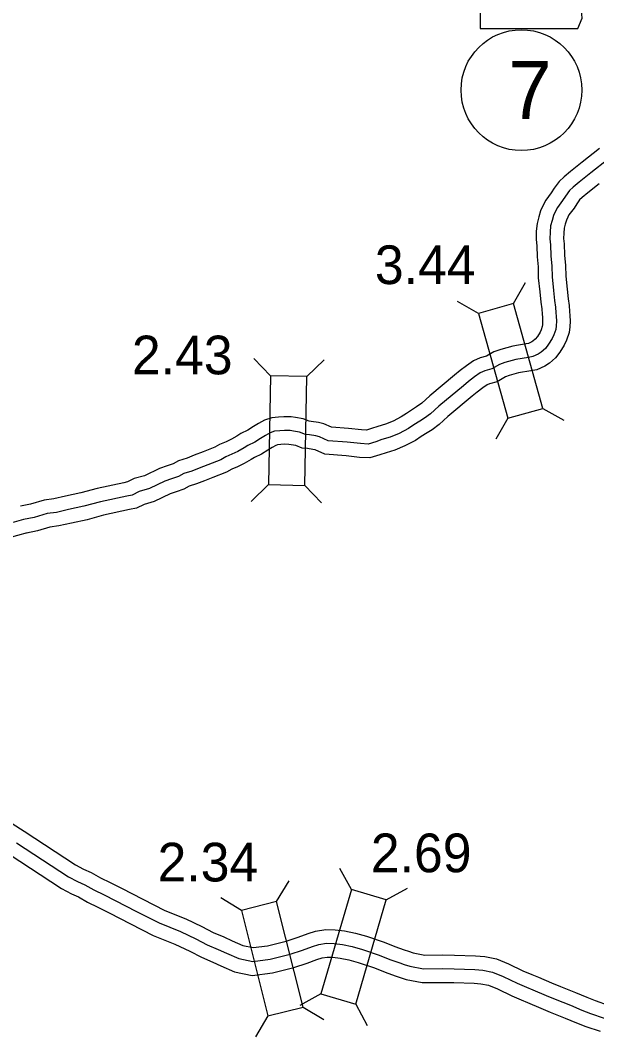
# Model space of a CAD drawing. Extents: x -83719 to 153526, y -11835 to 11446.
# Drawn here: x -4313.9 to -4104.1, y -3363.1 to -2993.1 of the extents above; entities that cross this region are included whole.
import ezdxf

# ---------------------------------------------------------------- set-up
doc = ezdxf.new("R2010")
doc.units = 0
for name, color, linetype in [('Level 10', 7, 'Continuous'), ('Level 15', 7, 'Continuous'), ('Level 20', 7, 'Continuous'), ('Level 21', 7, 'Continuous'), ('Level 27', 7, 'Continuous'), ('Level 58', 7, 'Continuous'), ('Level 59', 7, 'Continuous')]:
    doc.layers.add(name, color=color, linetype=linetype)

msp = doc.modelspace()

# ---------------------------------------------------------------- linework, layer by layer
at = {"layer": 'Level 10'}
for points in [[(-4103, -3039.8), (-4109.33, -3044.75), (-4113.63, -3048.18), (-4115.92, -3050.06), (-4117.76, -3051.77), (-4119.6, -3054.27), (-4120.61, -3055.91), (-4122.59, -3058.57), (-4123.57, -3060.37), (-4124.51, -3062.49), (-4125.13, -3064.66), (-4125.75, -3067.06), (-4126.05, -3069.89), (-4126.13, -3072.95), (-4125.85, -3075.26), (-4125.74, -3079.19), (-4125.39, -3082.9), (-4125.31, -3086.84), (-4124.76, -3091.97), (-4124.44, -3095.66), (-4124.07, -3098.17), (-4123.89, -3100.12), (-4123.79, -3101.16), (-4123.74, -3102.58), (-4123.81, -3103.91), (-4123.88, -3104.52), (-4124.29, -3105.76), (-4124.69, -3106.61), (-4125.66, -3108.17), (-4126.43, -3109.14), (-4127.27, -3109.92), (-4127.71, -3110.19), (-4128.88, -3110.73), (-4129.73, -3110.89), (-4134.64, -3111.69), (-4138.94, -3112.89), (-4141.57, -3113.8), (-4144.15, -3115.35), (-4146.43, -3115.92), (-4148.95, -3117.07), (-4151.47, -3118.87), (-4153.79, -3120.61), (-4155.8, -3122.29), (-4164.85, -3129.83), (-4167.7, -3132.5), (-4169.62, -3133.84), (-4171.11, -3134.82), (-4173.35, -3136.2), (-4175.2, -3137.43), (-4178.17, -3138.99), (-4180.91, -3140.17), (-4183.75, -3140.98), (-4186.03, -3141.75), (-4187.91, -3142.32), (-4189.68, -3142.24), (-4194.41, -3141.74), (-4200.58, -3141.25), (-4203.36, -3140.04), (-4205.35, -3139.53), (-4208, -3139.1), (-4208.81, -3139.01), (-4210.96, -3138.15), (-4213.76, -3137.73), (-4215.25, -3137.49), (-4217.92, -3137.44), (-4219.88, -3137.58), (-4222.36, -3137.79), (-4225, -3138.69), (-4227.21, -3139.94), (-4229.02, -3141.02), (-4231.03, -3142.27), (-4233.58, -3143.52), (-4235.04, -3144.46), (-4237.07, -3145.63), (-4239.02, -3146.54), (-4241.37, -3147.58), (-4243.09, -3148.55), (-4247.41, -3150.22), (-4250.57, -3151.46), (-4253.19, -3152.48), (-4256.31, -3153.5), (-4258.27, -3154.53), (-4260.46, -3155.25), (-4263.26, -3156.26), (-4268.72, -3158.89), (-4272.49, -3159.95), (-4274.9, -3161.17), (-4276.21, -3161.43), (-4285.97, -3163.56), (-4291.94, -3165.17), (-4297.47, -3166.36), (-4301.67, -3167.33), (-4305.21, -3167.76), (-4310.17, -3169.21), (-4313.81, -3169.99)], [(-4103.13, -3052.6), (-4107.34, -3055.96), (-4109.34, -3057.6), (-4110.27, -3058.46), (-4111.31, -3059.87), (-4112.32, -3061.52), (-4114.15, -3063.98), (-4114.6, -3064.8), (-4115.09, -3065.91), (-4115.48, -3067.29), (-4115.88, -3068.83), (-4116.06, -3070.55), (-4116.11, -3072.49), (-4115.87, -3074.51), (-4115.75, -3078.58), (-4115.4, -3082.33), (-4115.32, -3086.2), (-4114.81, -3091), (-4114.5, -3094.5), (-4114.14, -3096.98), (-4113.93, -3099.17), (-4113.8, -3100.53), (-4113.74, -3102.65), (-4113.83, -3104.72), (-4114.06, -3106.71), (-4115, -3109.5), (-4115.89, -3111.4), (-4117.47, -3113.94), (-4119.06, -3115.94), (-4121.19, -3117.93), (-4123, -3119.02), (-4125.8, -3120.33), (-4128.01, -3120.74), (-4132.49, -3121.47), (-4135.95, -3122.44), (-4137.31, -3122.91), (-4140.29, -3124.7), (-4143.12, -3125.4), (-4143.91, -3125.76), (-4145.56, -3126.94), (-4147.59, -3128.46), (-4149.4, -3129.97), (-4158.23, -3137.33), (-4161.38, -3140.28), (-4164.02, -3142.13), (-4165.76, -3143.27), (-4167.95, -3144.61), (-4170.08, -3146.03), (-4173.86, -3148.03), (-4177.55, -3149.6), (-4180.76, -3150.53), (-4182.99, -3151.28), (-4186.68, -3152.39), (-4190.45, -3152.21), (-4195.33, -3151.7), (-4203.04, -3151.09), (-4206.63, -3149.52), (-4207.38, -3149.33), (-4209.34, -3149.02), (-4211.27, -3148.81), (-4213.61, -3147.86), (-4215.29, -3147.61), (-4216.13, -3147.47), (-4217.66, -3147.45), (-4219.1, -3147.55), (-4220.28, -3147.65), (-4220.89, -3147.86), (-4222.19, -3148.59), (-4223.82, -3149.56), (-4226.17, -3151.03), (-4228.66, -3152.25), (-4229.84, -3153.01), (-4232.44, -3154.5), (-4234.87, -3155.64), (-4236.89, -3156.53), (-4238.81, -3157.61), (-4243.78, -3159.53), (-4246.92, -3160.77), (-4249.81, -3161.89), (-4252.4, -3162.74), (-4254.35, -3163.77), (-4257.2, -3164.71), (-4259.38, -3165.5), (-4265.17, -3168.28), (-4268.85, -3169.32), (-4271.6, -3170.7), (-4274.15, -3171.22), (-4283.6, -3173.28), (-4289.59, -3174.89), (-4295.29, -3176.12), (-4299.94, -3177.19), (-4303.19, -3177.58), (-4307.72, -3178.91), (-4311.72, -3179.77)], [(-4311.48, -3179.71), (-4314.92, -3180.63), (-4316.29, -3180.98), (-4318.82, -3181.96), (-4321.28, -3183.09), (-4323.75, -3184.04), (-4325.6, -3184.94), (-4328.37, -3185.88), (-4330.06, -3186.89), (-4332.96, -3187.72), (-4335.94, -3188.18), (-4338.84, -3188.26), (-4342.9, -3187.57), (-4347.09, -3186.33)]]:
    msp.add_lwpolyline(points, dxfattribs=at)
at = {"layer": 'Level 15'}
for points in [[(-4316.96, -3285.45), (-4312.54, -3288.31), (-4293.89, -3300.54), (-4290.97, -3302.05), (-4288.12, -3303.31), (-4284.78, -3305.28), (-4281.25, -3306.99), (-4277.11, -3309.07), (-4269.31, -3313.07), (-4261.36, -3317.1), (-4253.64, -3320.22), (-4247.8, -3323.02), (-4243.75, -3325.11), (-4239.83, -3326.75), (-4236.77, -3328.16), (-4232.88, -3329.87), (-4229.1, -3330.64), (-4223.89, -3329.99), (-4217.1, -3328.29), (-4212.81, -3326.84), (-4209.18, -3325.55), (-4206.43, -3324.65), (-4202.67, -3324.03), (-4199.29, -3324.23), (-4195.93, -3324.6), (-4191.92, -3325.37), (-4187.89, -3326.55), (-4181.48, -3328.69), (-4177.61, -3330.28), (-4174.16, -3331.45), (-4172.56, -3332.01), (-4170.9, -3332.52), (-4166.62, -3333.4), (-4160.05, -3333.32), (-4155.82, -3333.4), (-4148.2, -3333.67), (-4144.85, -3333.86), (-4140.59, -3334.79), (-4136.12, -3336.56), (-4130.92, -3339.07), (-4127.63, -3340.43), (-4125.27, -3341.45), (-4120.51, -3343.53), (-4117.27, -3344.83), (-4111.75, -3347.03), (-4107.59, -3348.75), (-4104.59, -3349.95), (-4099.83, -3351.58)], [(-4318, -3296.69), (-4298.93, -3309.19), (-4295.28, -3311.08), (-4292.7, -3312.22), (-4289.52, -3314.1), (-4285.67, -3315.96), (-4281.63, -3317.98), (-4273.86, -3321.98), (-4265.5, -3326.22), (-4257.68, -3329.37), (-4252.25, -3331.97), (-4247.98, -3334.18), (-4243.86, -3335.9), (-4240.88, -3337.28), (-4235.92, -3339.46), (-4229.48, -3340.76), (-4222.05, -3339.84), (-4214.28, -3337.89), (-4209.54, -3336.29), (-4205.95, -3335.02), (-4204.04, -3334.39), (-4202.15, -3334.08), (-4200.13, -3334.2), (-4197.41, -3334.49), (-4194.27, -3335.1), (-4190.88, -3336.09), (-4184.97, -3338.06), (-4181.13, -3339.64), (-4177.41, -3340.91), (-4175.67, -3341.52), (-4173.38, -3342.22), (-4167.57, -3343.41), (-4160.08, -3343.32), (-4156.1, -3343.4), (-4148.66, -3343.66), (-4146.2, -3343.8), (-4143.51, -3344.39), (-4140.14, -3345.72), (-4135.01, -3348.21), (-4131.53, -3349.64), (-4129.26, -3350.62), (-4124.37, -3352.76), (-4120.98, -3354.11), (-4115.51, -3356.3), (-4111.36, -3358.01), (-4108.06, -3359.33), (-4102.84, -3361.12)]]:
    msp.add_lwpolyline(points, dxfattribs=at)
at = {"layer": 'Level 20'}
for p, q in [((-4134.36, -3096.24), (-4130.03, -3088.58)), ((-4147.07, -3099.79), (-4154.74, -3095.47)), ((-4222.82, -3122.54), (-4228.92, -3116.2)), ((-4209.62, -3122.79), (-4203.28, -3116.69)), ((-4123.72, -3134.39), (-4116.05, -3138.71)), ((-4136.43, -3137.93), (-4140.75, -3145.6)), ((-4223.57, -3162.14), (-4229.91, -3168.24)), ((-4210.37, -3162.39), (-4204.27, -3168.73)), ((-4193.36, -3309.52), (-4197.59, -3301.81)), ((-4220.59, -3313.91), (-4216.07, -3306.36)), ((-4180.7, -3313.23), (-4172.98, -3309.01)), ((-4233.39, -3317.12), (-4240.94, -3312.6)), ((-4204.49, -3347.53), (-4212.21, -3351.76)), ((-4191.82, -3351.24), (-4187.59, -3358.96)), ((-4210.94, -3352.31), (-4203.39, -3356.83)), ((-4223.75, -3355.53), (-4228.27, -3363.08))]:
    msp.add_line(p, q, dxfattribs=at)
for points in [[(-4123.72, -3134.39), (-4134.36, -3096.24), (-4147.07, -3099.79), (-4136.43, -3137.93)], [(-4210.37, -3162.39), (-4209.62, -3122.79), (-4222.82, -3122.54), (-4223.57, -3162.14)], [(-4193.36, -3309.52), (-4204.49, -3347.53), (-4191.82, -3351.24), (-4180.7, -3313.23)], [(-4210.94, -3352.31), (-4220.59, -3313.91), (-4233.39, -3317.12), (-4223.75, -3355.53)]]:
    msp.add_lwpolyline(points, close=True, dxfattribs=at)
at = {"layer": 'Level 21'}
msp.add_lwpolyline([(-4154.4, -2943.05), (-4151.86, -2959.97), (-4152.99, -2985.63), (-4150.73, -2987.04), (-4146.51, -2987.04), (-4146.51, -2996.06), (-4110.98, -2996.06), (-4109.29, -2992.39), (-4109.85, -2986.47), (-4109, -2979.7), (-4105.9, -2974.35), (-4103.93, -2970.4), (-4101.11, -2966.17), (-4099.42, -2961.66), (-4098.01, -2957.99), (-4095.47, -2954.89), (-4094.91, -2952.92), (-4096.03, -2951.51), (-4104.77, -2951.51), (-4102.8, -2947.56), (-4102.52, -2945.02), (-4103.69, -2943.07)], close=True, dxfattribs=at)
at = {"layer": 'Level 27'}
msp.add_circle((-4131.46, -3018.53), 22, dxfattribs=at)
at = {"layer": 'Level 59'}
for points in [[(-4099.99, -3043.79), (-4106.23, -3048.68), (-4110.49, -3052.07), (-4112.63, -3053.83), (-4114.01, -3055.12), (-4115.46, -3057.07), (-4116.47, -3058.72), (-4118.37, -3061.28), (-4119.08, -3062.59), (-4119.8, -3064.2), (-4120.31, -3065.97), (-4120.82, -3067.95), (-4121.05, -3070.22), (-4121.12, -3072.72), (-4120.86, -3074.88), (-4120.74, -3078.89), (-4120.4, -3082.62), (-4120.31, -3086.52), (-4119.78, -3091.48), (-4119.47, -3095.08), (-4119.1, -3097.58), (-4118.91, -3099.65), (-4118.8, -3100.84), (-4118.74, -3102.61), (-4118.82, -3104.31), (-4118.97, -3105.62), (-4119.64, -3107.63), (-4120.29, -3109), (-4121.57, -3111.05), (-4122.75, -3112.54), (-4124.23, -3113.92), (-4125.35, -3114.61), (-4127.34, -3115.53), (-4128.87, -3115.82), (-4133.56, -3116.58), (-4137.45, -3117.66), (-4139.44, -3118.36), (-4142.22, -3120.03), (-4144.77, -3120.66), (-4146.43, -3121.41), (-4148.51, -3122.91), (-4150.69, -3124.54), (-4152.6, -3126.13), (-4161.54, -3133.58), (-4164.54, -3136.39), (-4166.82, -3137.99), (-4168.44, -3139.04), (-4170.65, -3140.4), (-4172.64, -3141.73), (-4176.01, -3143.51), (-4179.23, -3144.88), (-4182.25, -3145.76), (-4184.51, -3146.52), (-4187.3, -3147.36), (-4190.07, -3147.22), (-4194.87, -3146.72), (-4201.81, -3146.17), (-4205, -3144.78), (-4206.37, -3144.43), (-4208.67, -3144.06), (-4210.04, -3143.91), (-4212.28, -3143.01), (-4214.52, -3142.67), (-4215.69, -3142.48), (-4217.79, -3142.44), (-4219.49, -3142.56), (-4221.32, -3142.72), (-4222.95, -3143.28), (-4224.7, -3144.26), (-4226.42, -3145.29), (-4228.6, -3146.65), (-4231.12, -3147.88), (-4232.44, -3148.73), (-4234.76, -3150.06), (-4236.95, -3151.09), (-4239.13, -3152.06), (-4240.95, -3153.08), (-4245.6, -3154.87), (-4248.75, -3156.11), (-4251.5, -3157.18), (-4254.35, -3158.12), (-4256.31, -3159.15), (-4258.83, -3159.98), (-4261.32, -3160.88), (-4266.95, -3163.59), (-4270.67, -3164.63), (-4273.25, -3165.94), (-4275.18, -3166.33), (-4284.79, -3168.42), (-4290.77, -3170.03), (-4296.38, -3171.24), (-4300.8, -3172.26), (-4304.2, -3172.67), (-4308.95, -3174.06), (-4312.77, -3174.88)], [(-4312.77, -3174.88), (-4316.19, -3175.79), (-4317.82, -3176.21), (-4320.77, -3177.35), (-4323.22, -3178.48), (-4325.74, -3179.45), (-4327.5, -3180.31), (-4330.48, -3181.31), (-4332.07, -3182.27), (-4334.03, -3182.83), (-4336.39, -3183.19), (-4338.49, -3183.25), (-4341.77, -3182.69), (-4345.67, -3181.53)], [(-4315.27, -3292.5), (-4296.41, -3304.87), (-4293.12, -3306.56), (-4290.41, -3307.76), (-4287.15, -3309.69), (-4283.46, -3311.47), (-4279.37, -3313.52), (-4271.58, -3317.53), (-4263.43, -3321.66), (-4255.66, -3324.8), (-4250.03, -3327.49), (-4245.87, -3329.64), (-4241.84, -3331.32), (-4238.83, -3332.72), (-4234.4, -3334.66), (-4229.29, -3335.7), (-4222.97, -3334.92), (-4215.69, -3333.09), (-4211.18, -3331.57), (-4207.56, -3330.29), (-4205.24, -3329.52), (-4202.41, -3329.05), (-4199.71, -3329.22), (-4196.67, -3329.55), (-4193.1, -3330.23), (-4189.38, -3331.32), (-4183.22, -3333.38), (-4179.37, -3334.96), (-4175.79, -3336.18), (-4174.11, -3336.76), (-4172.14, -3337.37), (-4167.09, -3338.41), (-4160.06, -3338.32), (-4155.96, -3338.4), (-4148.43, -3338.67), (-4145.52, -3338.83), (-4142.05, -3339.59), (-4138.13, -3341.14), (-4132.96, -3343.64), (-4129.58, -3345.03), (-4127.27, -3346.04), (-4122.44, -3348.14), (-4119.12, -3349.47), (-4113.63, -3351.67), (-4109.47, -3353.38), (-4106.33, -3354.64), (-4101.34, -3356.35)]]:
    msp.add_lwpolyline(points, dxfattribs=at)

# ---------------------------------------------------------------- texts
at = {"layer": 'Level 27'}
msp.add_text('7', height=21.12, dxfattribs=at).set_placement((-4136.18, -3029.09))
at = {"layer": 'Level 58'}
for s, p in [('3.44', (-4184.82, -3089.13)), ('2.43', (-4273.29, -3121.98)), ('2.69', (-4186.29, -3303.22)), ('2.34', (-4263.95, -3306.58))]:
    msp.add_text(s, height=14.08, dxfattribs=at).set_placement(p)

doc.saveas('drawing.dxf')
